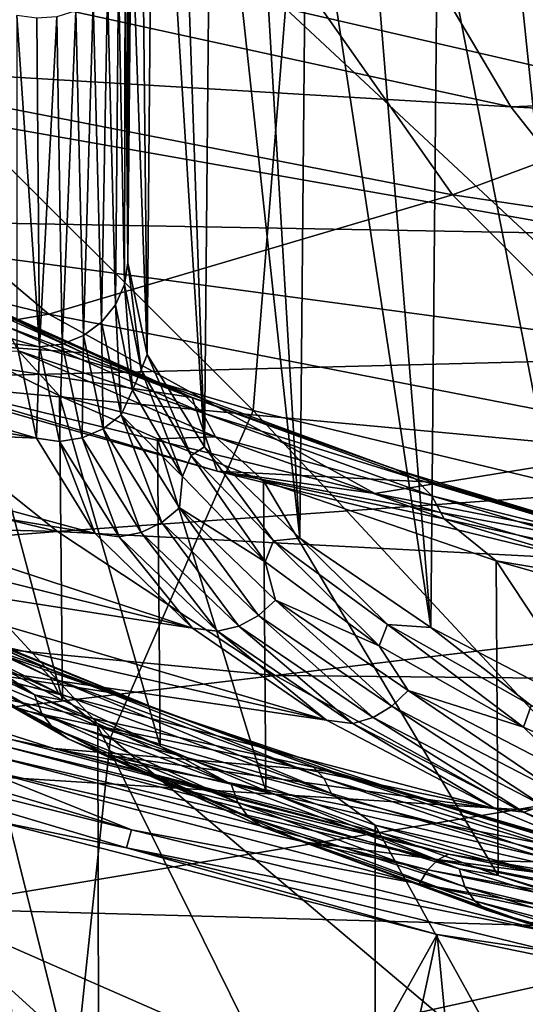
# Model space of a CAD drawing. Header units: metres. Extents: x -109 to 109, y -78 to 121.
# Tile 366 of 656: x -7.74 to -6.6, y -74.51 to -72.28. Entities that reach past the tile are written whole.
import ezdxf

# ---------------------------------------------------------------- set-up
doc = ezdxf.new("R2010")
doc.units = ezdxf.units.M
doc.layers.add('solid_508554_SW0001', color=7, linetype='CONTINUOUS')

msp = doc.modelspace()

# ---------------------------------------------------------------- linework, layer by layer
at = {"layer": 'solid_508554_SW0001'}
for points in [[(-7.497767, -72.827339, 34.160969), (-7.490219, -72.002419, 33.900555), (-7.48275, -70.488945, 35.700279)], [(-7.497767, -72.08828, 36.335617), (-7.497767, -72.827339, 34.160969), (-7.48275, -70.488945, 35.700279)], [(-7.45405, -73.034912, 33.467915), (-7.471802, -71.287773, 33.295563), (-7.490219, -72.002419, 33.900555)], [(-7.45405, -73.034912, 33.467915), (-7.43901, -71.390556, 32.949486), (-7.471802, -71.287773, 33.295563)], [(-7.140338, -72.251457, 54.245819), (-5.739532, -72.573341, 54.411236), (-6.791881, -71.325768, 56.168079)], [(-5.739532, -72.573341, 54.411236), (-5.679892, -71.563828, 56.305351), (-6.791881, -71.325768, 56.168079)], [(-7.45405, -73.034912, 33.467915), (-7.323571, -73.243713, 32.786713), (-7.43901, -71.390556, 32.949486)], [(-7.323571, -73.243713, 32.786713), (-7.38451, -71.493927, 32.606441), (-7.43901, -71.390556, 32.949486)], [(-7.323571, -73.243713, 32.786713), (-7.308517, -71.597504, 32.267693), (-7.38451, -71.493927, 32.606441)], [(-7.323571, -73.243713, 32.786713), (-7.108324, -73.450752, 32.127129), (-7.308517, -71.597504, 32.267693)], [(-7.108324, -73.450752, 32.127129), (-7.211315, -71.700912, 31.934431), (-7.308517, -71.597504, 32.267693)], [(-8.365757, -72.360191, 19.754725), (-9.003019, -71.604233, 17.640705), (-7.277344, -71.94091, 17.057558)], [(-7.108324, -73.450752, 32.127129), (-7.093249, -71.80381, 31.607828), (-7.211315, -71.700912, 31.934431)], [(-7.108324, -73.450752, 32.127129), (-6.811435, -73.653076, 31.498568), (-7.093249, -71.80381, 31.607828)], [(-6.811435, -73.653076, 31.498568), (-6.954746, -71.9058, 31.289063), (-7.093249, -71.80381, 31.607828)], [(-8.603923, -72.748734, 52.101585), (-7.213682, -73.161766, 52.288834), (-8.518591, -71.860191, 54.044746)], [(-7.213682, -73.161766, 52.288834), (-7.140338, -72.251457, 54.245819), (-8.518591, -71.860191, 54.044746)], [(-6.811435, -73.653076, 31.498568), (-6.796324, -72.006523, 30.979319), (-6.954746, -71.9058, 31.289063)], [(-6.630319, -72.473877, 39.188293), (-8.766182, -72.346512, 38.183945), (-9.003765, -71.955688, 38.861698)], [(-6.806166, -72.17662, 39.703777), (-6.630319, -72.473877, 39.188293), (-9.003765, -71.955688, 38.861698)], [(-6.76223, -72.673042, 19.212852), (-8.365757, -72.360191, 19.754725), (-7.277344, -71.94091, 17.057558)], [(-6.76223, -72.673042, 19.212852), (-7.277344, -71.94091, 17.057558), (-5.501956, -72.205193, 16.599815)], [(-7.45405, -73.034912, 33.467915), (-7.490219, -72.002419, 33.900555), (-7.497767, -72.827339, 34.160969)], [(-6.811435, -73.653076, 31.498568), (-6.437295, -73.847717, 30.910244), (-6.796324, -72.006523, 30.979319)], [(-6.437295, -73.847717, 30.910244), (-6.618584, -72.105591, 30.679756), (-6.796324, -72.006523, 30.979319)], [(-7.503308, -72.130318, 36.351768), (-7.497767, -72.827339, 34.160969), (-7.497767, -72.08828, 36.335617)], [(-6.437295, -73.847717, 30.910244), (-6.42218, -72.202644, 30.391457), (-6.618584, -72.105591, 30.679756)], [(-7.504885, -72.876472, 34.17524), (-7.503308, -72.130318, 36.351768), (-7.518857, -72.170113, 36.367058)], [(-7.504885, -72.876472, 34.17524), (-7.497767, -72.827339, 34.160969), (-7.503308, -72.130318, 36.351768)], [(-7.525026, -72.922394, 34.188862), (-7.518857, -72.170113, 36.367058), (-7.543616, -72.205605, 36.380695)], [(-7.525026, -72.922394, 34.188862), (-7.504885, -72.876472, 34.17524), (-7.518857, -72.170113, 36.367058)], [(-4.492692, -72.38739, 40.21756), (-6.630319, -72.473877, 39.188293), (-6.806166, -72.17662, 39.703777)], [(-4.596958, -72.179787, 40.577576), (-4.492692, -72.38739, 40.21756), (-6.806166, -72.17662, 39.703777)], [(-7.55683, -72.9618, 34.200554), (-7.543616, -72.205605, 36.380695), (-7.576308, -72.234978, 36.391979)], [(-7.55683, -72.9618, 34.200554), (-7.525026, -72.922394, 34.188862), (-7.543616, -72.205605, 36.380695)], [(-5.11251, -72.918617, 18.787512), (-6.76223, -72.673042, 19.212852), (-5.501956, -72.205193, 16.599815)], [(-7.598149, -72.992012, 34.209518), (-7.576308, -72.234978, 36.391979), (-7.615252, -72.256714, 36.40033)], [(-7.598149, -72.992012, 34.209518), (-7.55683, -72.9618, 34.200554), (-7.576308, -72.234978, 36.391979)], [(-7.697162, -73.017487, 34.217075), (-7.74857, -72.26722, 36.404366), (-7.74857, -73.0112, 34.215206)], [(-7.697162, -73.017487, 34.217075), (-7.703659, -72.273262, 36.406689), (-7.74857, -72.26722, 36.404366)], [(-7.646194, -73.011002, 34.215149), (-7.615252, -72.256714, 36.40033), (-7.658444, -72.269699, 36.405319)], [(-7.646194, -73.011002, 34.215149), (-7.598149, -72.992012, 34.209518), (-7.615252, -72.256714, 36.40033)], [(-7.213682, -73.161766, 52.288834), (-5.799679, -73.501686, 52.442932), (-7.140338, -72.251457, 54.245819)], [(-5.799679, -73.501686, 52.442932), (-5.739532, -72.573341, 54.411236), (-7.140338, -72.251457, 54.245819)], [(-7.697162, -73.017487, 34.217075), (-7.658444, -72.269699, 36.405319), (-7.703659, -72.273262, 36.406689)], [(-7.697162, -73.017487, 34.217075), (-7.646194, -73.011002, 34.215149), (-7.658444, -72.269699, 36.405319)], [(-6.402559, -72.762207, 38.688297), (-8.46076, -72.725403, 37.526905), (-8.766182, -72.346512, 38.183945)], [(-6.630319, -72.473877, 39.188293), (-6.402559, -72.762207, 38.688297), (-8.766182, -72.346512, 38.183945)], [(-7.676135, -72.94323, 21.906734), (-9.095041, -72.596397, 22.507462), (-8.365757, -72.360191, 19.754725)], [(-7.676135, -72.94323, 21.906734), (-8.365757, -72.360191, 19.754725), (-6.76223, -72.673042, 19.212852)], [(-4.492692, -72.38739, 40.21756), (-4.350939, -72.589378, 39.867287), (-6.630319, -72.473877, 39.188293)], [(-4.350939, -72.589378, 39.867287), (-6.402559, -72.762207, 38.688297), (-6.630319, -72.473877, 39.188293)], [(-8.221022, -73.036179, 24.626266), (-9.095041, -72.596397, 22.507462), (-7.676135, -72.94323, 21.906734)], [(-6.204793, -73.230286, 21.409533), (-7.676135, -72.94323, 21.906734), (-6.76223, -72.673042, 19.212852)], [(-6.204793, -73.230286, 21.409533), (-6.76223, -72.673042, 19.212852), (-5.11251, -72.918617, 18.787512)], [(-6.124669, -73.039345, 38.207695), (-8.089864, -73.089417, 36.895657), (-8.46076, -72.725403, 37.526905)], [(-6.402559, -72.762207, 38.688297), (-6.124669, -73.039345, 38.207695), (-8.46076, -72.725403, 37.526905)], [(-8.852132, -73.482628, 50.096539), (-7.536354, -73.902298, 50.262489), (-8.603923, -72.748734, 52.101585)], [(-7.536354, -73.902298, 50.262489), (-7.213682, -73.161766, 52.288834), (-8.603923, -72.748734, 52.101585)], [(-7.467008, -73.069305, 33.530918), (-7.497767, -72.827339, 34.160969), (-7.504885, -72.876472, 34.17524)], [(-7.467008, -73.069305, 33.530918), (-7.45405, -73.034912, 33.467915), (-7.497767, -72.827339, 34.160969)], [(-7.486961, -73.115829, 33.542664), (-7.504885, -72.876472, 34.17524), (-7.525026, -72.922394, 34.188862)], [(-7.467008, -73.069305, 33.530918), (-7.504885, -72.876472, 34.17524), (-7.486961, -73.115829, 33.542664)], [(-7.87409, -72.89814, 29.690666), (-7.827747, -72.927216, 29.553965), (-7.598668, -73.031128, 29.226233)], [(-7.420741, -73.101166, 29.043535), (-7.87409, -72.89814, 29.690666), (-7.598668, -73.031128, 29.226233)], [(-7.819971, -72.926315, 29.73348), (-7.87409, -72.89814, 29.690666), (-7.420741, -73.101166, 29.043535)], [(-8.383883, -72.974556, 27.314198), (-7.598668, -73.031128, 29.226233), (-7.827747, -72.927216, 29.553965)], [(-7.370123, -73.126122, 29.092226), (-7.819971, -72.926315, 29.73348), (-7.420741, -73.101166, 29.043535)], [(-7.775911, -72.969978, 29.774818), (-7.819971, -72.926315, 29.73348), (-7.370123, -73.126122, 29.092226)], [(-7.512429, -73.17128, 33.501503), (-7.525026, -72.922394, 34.188862), (-7.55683, -72.9618, 34.200554)], [(-7.486961, -73.115829, 33.542664), (-7.525026, -72.922394, 34.188862), (-7.512429, -73.17128, 33.501503)], [(-6.93847, -73.349678, 24.083269), (-8.221022, -73.036179, 24.626266), (-7.676135, -72.94323, 21.906734)], [(-6.93847, -73.349678, 24.083269), (-7.676135, -72.94323, 21.906734), (-6.204793, -73.230286, 21.409533)], [(-8.597997, -72.961609, 33.526482), (-7.704377, -73.224236, 33.505062), (-7.74857, -73.0112, 34.215206)], [(-8.597997, -72.961609, 33.526482), (-8.564883, -73.073792, 33.141708), (-7.704377, -73.224236, 33.505062)], [(-8.383883, -72.974556, 27.314198), (-7.351832, -73.132011, 28.913445), (-7.598668, -73.031128, 29.226233)], [(-8.383883, -72.974556, 27.314198), (-7.295549, -73.298805, 26.752575), (-7.351832, -73.132011, 28.913445)], [(-8.221022, -73.036179, 24.626266), (-7.295549, -73.298805, 26.752575), (-8.383883, -72.974556, 27.314198)], [(-7.328658, -73.167038, 29.138731), (-7.775911, -72.969978, 29.774818), (-7.370123, -73.126122, 29.092226)], [(-7.744632, -73.026421, 29.812126), (-7.775911, -72.969978, 29.774818), (-7.328658, -73.167038, 29.138731)], [(-7.553406, -73.202942, 33.505909), (-7.55683, -72.9618, 34.200554), (-7.598149, -72.992012, 34.209518)], [(-7.512429, -73.17128, 33.501503), (-7.55683, -72.9618, 34.200554), (-7.553406, -73.202942, 33.505909)], [(-7.601075, -73.22364, 33.506142), (-7.598149, -72.992012, 34.209518), (-7.646194, -73.011002, 34.215149)], [(-7.553406, -73.202942, 33.505909), (-7.598149, -72.992012, 34.209518), (-7.601075, -73.22364, 33.506142)], [(-7.744632, -73.026421, 29.812126), (-7.652192, -73.127914, 29.724293), (-7.856411, -73.027435, 30.057114)], [(-7.697162, -73.017487, 34.217075), (-7.74857, -73.0112, 34.215206), (-7.704377, -73.224236, 33.505062)], [(-7.298904, -73.221382, 29.18018), (-7.652192, -73.127914, 29.724293), (-7.744632, -73.026421, 29.812126)], [(-7.298904, -73.221382, 29.18018), (-7.744632, -73.026421, 29.812126), (-7.328658, -73.167038, 29.138731)], [(-7.652217, -73.231979, 33.502182), (-7.697162, -73.017487, 34.217075), (-7.704377, -73.224236, 33.505062)], [(-7.652217, -73.231979, 33.502182), (-7.646194, -73.011002, 34.215149), (-7.697162, -73.017487, 34.217075)], [(-7.601075, -73.22364, 33.506142), (-7.646194, -73.011002, 34.215149), (-7.652217, -73.231979, 33.502182)], [(-9.268529, -73.046547, 36.048962), (-7.656362, -73.435738, 36.29509), (-9.270336, -73.392082, 35.03413)], [(-9.268529, -73.046547, 36.048962), (-8.089864, -73.089417, 36.895657), (-7.656362, -73.435738, 36.29509)], [(-6.93847, -73.349678, 24.083269), (-7.295549, -73.298805, 26.752575), (-8.221022, -73.036179, 24.626266)], [(-6.124669, -73.039345, 38.207695), (-5.798824, -73.303131, 37.750259), (-8.089864, -73.089417, 36.895657)], [(-7.856411, -73.027435, 30.057114), (-7.645483, -73.817207, 30.150908), (-7.848963, -73.710045, 30.479622)], [(-7.856411, -73.027435, 30.057114), (-7.652192, -73.127914, 29.724293), (-7.645483, -73.817207, 30.150908)], [(-7.420741, -73.101166, 29.043535), (-7.598668, -73.031128, 29.226233), (-7.351832, -73.132011, 28.913445)], [(-7.354129, -73.263535, 32.895718), (-7.45405, -73.034912, 33.467915), (-7.467008, -73.069305, 33.530918)], [(-7.354129, -73.263535, 32.895718), (-7.323571, -73.243713, 32.786713), (-7.45405, -73.034912, 33.467915)], [(-7.467008, -73.069305, 33.530918), (-7.486961, -73.115829, 33.542664), (-7.373702, -73.310646, 32.905617)], [(-7.354129, -73.263535, 32.895718), (-7.467008, -73.069305, 33.530918), (-7.373702, -73.310646, 32.905617)], [(-8.564883, -73.073792, 33.141708), (-8.509704, -73.186249, 32.759609), (-7.704377, -73.224236, 33.505062)], [(-5.798824, -73.303131, 37.750259), (-7.656362, -73.435738, 36.29509), (-8.089864, -73.089417, 36.895657)], [(-7.373702, -73.310646, 32.905617), (-7.486961, -73.115829, 33.542664), (-7.512429, -73.17128, 33.501503)], [(-6.893084, -73.294113, 28.451357), (-7.420741, -73.101166, 29.043535), (-7.351832, -73.132011, 28.913445)], [(-7.370123, -73.126122, 29.092226), (-7.420741, -73.101166, 29.043535), (-6.893084, -73.294113, 28.451357)], [(-7.652192, -73.127914, 29.724293), (-7.423955, -73.921486, 29.835608), (-7.645483, -73.817207, 30.150908)], [(-7.652192, -73.127914, 29.724293), (-7.429968, -73.225868, 29.405306), (-7.423955, -73.921486, 29.835608)], [(-7.298904, -73.221382, 29.18018), (-7.429968, -73.225868, 29.405306), (-7.652192, -73.127914, 29.724293)], [(-6.846901, -73.316071, 28.50559), (-7.370123, -73.126122, 29.092226), (-6.893084, -73.294113, 28.451357)], [(-7.328658, -73.167038, 29.138731), (-7.370123, -73.126122, 29.092226), (-6.846901, -73.316071, 28.50559)], [(-7.295549, -73.298805, 26.752575), (-6.808465, -73.32373, 28.336054), (-7.351832, -73.132011, 28.913445)], [(-6.893084, -73.294113, 28.451357), (-7.351832, -73.132011, 28.913445), (-6.808465, -73.32373, 28.336054)], [(-7.512429, -73.17128, 33.501503), (-7.553406, -73.202942, 33.505909), (-7.420584, -73.415199, 32.813835)], [(-7.536354, -73.902298, 50.262489), (-6.197645, -74.25415, 50.401619), (-7.213682, -73.161766, 52.288834)], [(-7.380504, -73.382118, 32.813911), (-7.512429, -73.17128, 33.501503), (-7.420584, -73.415199, 32.813835)], [(-7.373702, -73.310646, 32.905617), (-7.512429, -73.17128, 33.501503), (-7.380504, -73.382118, 32.813911)], [(-6.808919, -73.354393, 28.557018), (-7.328658, -73.167038, 29.138731), (-6.846901, -73.316071, 28.50559)], [(-7.298904, -73.221382, 29.18018), (-7.328658, -73.167038, 29.138731), (-6.808919, -73.354393, 28.557018)], [(-6.197645, -74.25415, 50.401619), (-5.799679, -73.501686, 52.442932), (-7.213682, -73.161766, 52.288834)], [(-8.509704, -73.186249, 32.759609), (-7.571259, -73.440079, 32.801357), (-7.704377, -73.224236, 33.505062)], [(-8.509704, -73.186249, 32.759609), (-8.432653, -73.29847, 32.382042), (-7.571259, -73.440079, 32.801357)], [(-7.553406, -73.202942, 33.505909), (-7.601075, -73.22364, 33.506142), (-7.467208, -73.437584, 32.80875)], [(-7.420584, -73.415199, 32.813835), (-7.553406, -73.202942, 33.505909), (-7.467208, -73.437584, 32.80875)], [(-7.652217, -73.231979, 33.502182), (-7.704377, -73.224236, 33.505062), (-7.571259, -73.440079, 32.801357)], [(-7.601075, -73.22364, 33.506142), (-7.652217, -73.231979, 33.502182), (-7.51723, -73.447762, 32.799)], [(-7.467208, -73.437584, 32.80875), (-7.601075, -73.22364, 33.506142), (-7.51723, -73.447762, 32.799)], [(-7.298904, -73.221382, 29.18018), (-7.190594, -73.321053, 29.101021), (-7.429968, -73.225868, 29.405306)], [(-7.429968, -73.225868, 29.405306), (-7.185201, -74.022598, 29.53458), (-7.423955, -73.921486, 29.835608)], [(-7.429968, -73.225868, 29.405306), (-7.190594, -73.321053, 29.101021), (-7.185201, -74.022598, 29.53458)], [(-6.781482, -73.406723, 28.602465), (-7.190594, -73.321053, 29.101021), (-7.298904, -73.221382, 29.18018)], [(-6.781482, -73.406723, 28.602465), (-7.298904, -73.221382, 29.18018), (-6.808919, -73.354393, 28.557018)], [(-7.51723, -73.447762, 32.799), (-7.652217, -73.231979, 33.502182), (-7.571259, -73.440079, 32.801357)], [(-7.167643, -73.456619, 32.277966), (-7.323571, -73.243713, 32.786713), (-7.354129, -73.263535, 32.895718)], [(-7.167643, -73.456619, 32.277966), (-7.108324, -73.450752, 32.127129), (-7.323571, -73.243713, 32.786713)], [(-5.608522, -73.609154, 23.633846), (-6.93847, -73.349678, 24.083269), (-6.204793, -73.230286, 21.409533)], [(-7.354129, -73.263535, 32.895718), (-7.373702, -73.310646, 32.905617), (-7.186646, -73.504303, 32.286072)], [(-7.167643, -73.456619, 32.277966), (-7.354129, -73.263535, 32.895718), (-7.186646, -73.504303, 32.286072)], [(-6.297011, -73.474533, 27.922987), (-6.893084, -73.294113, 28.451357), (-6.808465, -73.32373, 28.336054)], [(-6.846901, -73.316071, 28.50559), (-6.893084, -73.294113, 28.451357), (-6.297011, -73.474533, 27.922987)], [(-8.432653, -73.29847, 32.382042), (-7.350863, -73.654289, 32.118835), (-7.571259, -73.440079, 32.801357)], [(-8.432653, -73.29847, 32.382042), (-8.334195, -73.40995, 32.010784), (-7.350863, -73.654289, 32.118835)], [(-5.798824, -73.303131, 37.750259), (-5.427577, -73.551491, 37.319565), (-7.656362, -73.435738, 36.29509)], [(-7.186646, -73.504303, 32.286072), (-7.373702, -73.310646, 32.905617), (-7.380504, -73.382118, 32.813911)], [(-7.295549, -73.298805, 26.752575), (-6.205254, -73.500565, 27.827887), (-6.808465, -73.32373, 28.336054)], [(-7.295549, -73.298805, 26.752575), (-6.157379, -73.577011, 26.270704), (-6.205254, -73.500565, 27.827887)], [(-6.93847, -73.349678, 24.083269), (-6.157379, -73.577011, 26.270704), (-7.295549, -73.298805, 26.752575)], [(-6.256152, -73.493759, 27.982292), (-6.846901, -73.316071, 28.50559), (-6.297011, -73.474533, 27.922987)], [(-6.808919, -73.354393, 28.557018), (-6.846901, -73.316071, 28.50559), (-6.256152, -73.493759, 27.982292)], [(-7.190594, -73.321053, 29.101021), (-6.659456, -74.214409, 28.978514), (-7.185201, -74.022598, 29.53458)], [(-7.190594, -73.321053, 29.101021), (-6.663951, -73.502205, 28.539736), (-6.659456, -74.214409, 28.978514)], [(-6.781482, -73.406723, 28.602465), (-6.663951, -73.502205, 28.539736), (-7.190594, -73.321053, 29.101021)], [(-6.297011, -73.474533, 27.922987), (-6.808465, -73.32373, 28.336054), (-6.205254, -73.500565, 27.827887)], [(-5.608522, -73.609154, 23.633846), (-6.157379, -73.577011, 26.270704), (-6.93847, -73.349678, 24.083269)], [(-6.222509, -73.529709, 28.038254), (-6.808919, -73.354393, 28.557018), (-6.256152, -73.493759, 27.982292)], [(-6.781482, -73.406723, 28.602465), (-6.808919, -73.354393, 28.557018), (-6.222509, -73.529709, 28.038254)], [(-7.380504, -73.382118, 32.813911), (-7.420584, -73.415199, 32.813835), (-7.201618, -73.625626, 32.143661)], [(-7.162974, -73.591156, 32.148083), (-7.380504, -73.382118, 32.813911), (-7.201618, -73.625626, 32.143661)], [(-7.186646, -73.504303, 32.286072), (-7.380504, -73.382118, 32.813911), (-7.162974, -73.591156, 32.148083)], [(-7.656362, -73.435738, 36.29509), (-9.253747, -73.559792, 34.512547), (-9.270336, -73.392082, 35.03413)], [(-8.334195, -73.40995, 32.010784), (-8.214959, -73.52018, 31.647545), (-7.350863, -73.654289, 32.118835)], [(-7.420584, -73.415199, 32.813835), (-7.467208, -73.437584, 32.80875), (-7.246547, -73.649651, 32.133419)], [(-7.201618, -73.625626, 32.143661), (-7.420584, -73.415199, 32.813835), (-7.246547, -73.649651, 32.133419)], [(-6.19816, -73.58017, 28.08742), (-6.663951, -73.502205, 28.539736), (-6.781482, -73.406723, 28.602465)], [(-6.19816, -73.58017, 28.08742), (-6.781482, -73.406723, 28.602465), (-6.222509, -73.529709, 28.038254)], [(-7.656362, -73.435738, 36.29509), (-7.16361, -73.761688, 35.729851), (-9.253747, -73.559792, 34.512547)], [(-5.427577, -73.551491, 37.319565), (-7.16361, -73.761688, 35.729851), (-7.656362, -73.435738, 36.29509)], [(-7.51723, -73.447762, 32.799), (-7.571259, -73.440079, 32.801357), (-7.350863, -73.654289, 32.118835)], [(-7.467208, -73.437584, 32.80875), (-7.51723, -73.447762, 32.799), (-7.294728, -73.661613, 32.11805)], [(-7.294728, -73.661613, 32.11805), (-7.51723, -73.447762, 32.799), (-7.350863, -73.654289, 32.118835)], [(-7.246547, -73.649651, 32.133419), (-7.467208, -73.437584, 32.80875), (-7.294728, -73.661613, 32.11805)], [(-7.167643, -73.456619, 32.277966), (-7.186646, -73.504303, 32.286072), (-6.928118, -73.694435, 31.691614)], [(-6.909865, -73.646194, 31.685242), (-7.108324, -73.450752, 32.127129), (-7.167643, -73.456619, 32.277966)], [(-6.909865, -73.646194, 31.685242), (-7.167643, -73.456619, 32.277966), (-6.928118, -73.694435, 31.691614)], [(-6.909865, -73.646194, 31.685242), (-6.811435, -73.653076, 31.498568), (-7.108324, -73.450752, 32.127129)], [(-8.938218, -74.169571, 48.081223), (-7.61166, -74.610001, 48.230846), (-8.852132, -73.482628, 50.096539)], [(-7.61166, -74.610001, 48.230846), (-7.536354, -73.902298, 50.262489), (-8.852132, -73.482628, 50.096539)], [(-8.571409, -73.638382, 27.524595), (-8.462852, -73.476509, 29.576099), (-7.538225, -73.800217, 29.010897)], [(-7.671824, -73.747765, 29.166361), (-7.538225, -73.800217, 29.010897), (-8.462852, -73.476509, 29.576099)], [(-7.96139, -73.624969, 29.532974), (-7.671824, -73.747765, 29.166361), (-8.462852, -73.476509, 29.576099)], [(-8.235758, -73.491013, 30.057594), (-7.699793, -73.737419, 29.309151), (-7.958744, -73.622513, 29.570354)], [(-7.673009, -73.765175, 29.340225), (-7.699793, -73.737419, 29.309151), (-8.235758, -73.491013, 30.057594)], [(-8.207324, -73.5205, 30.085447), (-7.673009, -73.765175, 29.340225), (-8.235758, -73.491013, 30.057594)], [(-6.928118, -73.694435, 31.691614), (-7.186646, -73.504303, 32.286072), (-7.162974, -73.591156, 32.148083)], [(-6.663951, -73.502205, 28.539736), (-6.075465, -74.390762, 28.48855), (-6.659456, -74.214409, 28.978514)], [(-6.663951, -73.502205, 28.539736), (-6.079672, -73.669716, 28.046236), (-6.075465, -74.390762, 28.48855)], [(-6.19816, -73.58017, 28.08742), (-6.079672, -73.669716, 28.046236), (-6.663951, -73.502205, 28.539736)], [(-8.214959, -73.52018, 31.647545), (-7.047542, -73.862968, 31.469864), (-7.350863, -73.654289, 32.118835)], [(-8.214959, -73.52018, 31.647545), (-8.075711, -73.628731, 31.293865), (-7.047542, -73.862968, 31.469864)], [(-7.654096, -73.801682, 29.367844), (-7.673009, -73.765175, 29.340225), (-8.207324, -73.5205, 30.085447)], [(-8.187482, -73.558296, 30.110565), (-7.654096, -73.801682, 29.367844), (-8.207324, -73.5205, 30.085447)], [(-7.16361, -73.761688, 35.729851), (-8.636658, -73.938133, 33.859623), (-9.253747, -73.559792, 34.512547)], [(-8.187482, -73.558296, 30.110565), (-7.850282, -73.757065, 29.65579), (-7.654096, -73.801682, 29.367844)], [(-5.427577, -73.551491, 37.319565), (-5.013834, -73.782486, 36.918987), (-7.16361, -73.761688, 35.729851)], [(-8.07832, -73.595085, 30.93276), (-7.848963, -73.710045, 30.479622), (-7.70883, -73.805733, 30.265448)], [(-8.07832, -73.595085, 30.93276), (-7.70883, -73.805733, 30.265448), (-8.060752, -73.637329, 30.954376)], [(-7.162974, -73.591156, 32.148083), (-7.201618, -73.625626, 32.143661), (-6.899666, -73.831215, 31.504919)], [(-6.862979, -73.795425, 31.513498), (-7.162974, -73.591156, 32.148083), (-6.899666, -73.831215, 31.504919)], [(-6.928118, -73.694435, 31.691614), (-7.162974, -73.591156, 32.148083), (-6.862979, -73.795425, 31.513498)], [(-8.075711, -73.628731, 31.293865), (-7.91715, -73.735321, 30.950661), (-7.047542, -73.862968, 31.469864)], [(-7.958744, -73.622513, 29.570354), (-7.410266, -73.846184, 28.900644), (-7.96139, -73.624969, 29.532974)], [(-7.410266, -73.846184, 28.900644), (-7.671824, -73.747765, 29.166361), (-7.96139, -73.624969, 29.532974)], [(-7.699793, -73.737419, 29.309151), (-7.410266, -73.846184, 28.900644), (-7.958744, -73.622513, 29.570354)], [(-7.201618, -73.625626, 32.143661), (-7.246547, -73.649651, 32.133419), (-6.942272, -73.856819, 31.489748)], [(-6.899666, -73.831215, 31.504919), (-7.201618, -73.625626, 32.143661), (-6.942272, -73.856819, 31.489748)], [(-7.03309, -73.978958, 28.487087), (-8.571409, -73.638382, 27.524595), (-7.538225, -73.800217, 29.010897)], [(-7.03309, -73.978958, 28.487087), (-7.665237, -73.927071, 26.734652), (-8.571409, -73.638382, 27.524595)], [(-7.761817, -73.906937, 26.757565), (-8.571409, -73.638382, 27.524595), (-7.665237, -73.927071, 26.734652)], [(-8.060752, -73.637329, 30.954376), (-7.692406, -73.847328, 30.289127), (-8.033081, -73.672134, 30.978537)], [(-7.70883, -73.805733, 30.265448), (-7.692406, -73.847328, 30.289127), (-8.060752, -73.637329, 30.954376)], [(-7.246547, -73.649651, 32.133419), (-7.294728, -73.661613, 32.11805), (-6.987918, -73.870499, 31.469011)], [(-6.942272, -73.856819, 31.489748), (-7.246547, -73.649651, 32.133419), (-6.987918, -73.870499, 31.469011)], [(-6.909865, -73.646194, 31.685242), (-6.928118, -73.694435, 31.691614), (-6.601422, -73.878639, 31.129707)], [(-6.584096, -73.829872, 31.12499), (-6.811435, -73.653076, 31.498568), (-6.909865, -73.646194, 31.685242)], [(-6.584096, -73.829872, 31.12499), (-6.909865, -73.646194, 31.685242), (-6.601422, -73.878639, 31.129707)], [(-8.033081, -73.672134, 30.978537), (-7.666432, -73.881165, 30.316351), (-7.997079, -73.697266, 31.003693)], [(-7.692406, -73.847328, 30.289127), (-7.666432, -73.881165, 30.316351), (-8.033081, -73.672134, 30.978537)], [(-7.294728, -73.661613, 32.11805), (-7.350863, -73.654289, 32.118835), (-7.047542, -73.862968, 31.469864)], [(-6.987918, -73.870499, 31.469011), (-7.294728, -73.661613, 32.11805), (-7.047542, -73.862968, 31.469864)], [(-6.584096, -73.829872, 31.12499), (-6.437295, -73.847717, 30.910244), (-6.811435, -73.653076, 31.498568)], [(-6.601422, -73.878639, 31.129707), (-6.928118, -73.694435, 31.691614), (-6.862979, -73.795425, 31.513498)], [(-7.997079, -73.697266, 31.003693), (-7.632574, -73.905075, 30.345375), (-7.91715, -73.735321, 30.950661)], [(-7.666432, -73.881165, 30.316351), (-7.632574, -73.905075, 30.345375), (-7.997079, -73.697266, 31.003693)], [(-7.70883, -73.805733, 30.265448), (-7.848963, -73.710045, 30.479622), (-7.645483, -73.817207, 30.150908)], [(-7.91715, -73.735321, 30.950661), (-6.665028, -74.063843, 30.861403), (-7.047542, -73.862968, 31.469864)], [(-7.91715, -73.735321, 30.950661), (-7.739857, -73.83976, 30.618607), (-6.665028, -74.063843, 30.861403)], [(-7.632574, -73.905075, 30.345375), (-7.739857, -73.83976, 30.618607), (-7.91715, -73.735321, 30.950661)], [(-7.699793, -73.737419, 29.309151), (-7.078661, -73.967735, 28.623844), (-7.410266, -73.846184, 28.900644)], [(-7.054056, -73.993858, 28.657986), (-7.078661, -73.967735, 28.623844), (-7.699793, -73.737419, 29.309151)], [(-7.673009, -73.765175, 29.340225), (-7.054056, -73.993858, 28.657986), (-7.699793, -73.737419, 29.309151)], [(-7.16361, -73.761688, 35.729851), (-6.61542, -74.064743, 35.204311), (-8.636658, -73.938133, 33.859623)], [(-7.563168, -74.914978, 29.90958), (-7.565506, -73.87619, 29.294584), (-7.850282, -73.757065, 29.65579)], [(-7.654096, -73.801682, 29.367844), (-7.850282, -73.757065, 29.65579), (-7.565506, -73.87619, 29.294584)], [(-7.847165, -74.7901, 30.267166), (-7.563168, -74.914978, 29.90958), (-7.850282, -73.757065, 29.65579)], [(-7.410266, -73.846184, 28.900644), (-7.538225, -73.800217, 29.010897), (-7.671824, -73.747765, 29.166361)], [(-5.013834, -73.782486, 36.918987), (-6.61542, -74.064743, 35.204311), (-7.16361, -73.761688, 35.729851)], [(-7.036527, -74.029129, 28.688026), (-7.054056, -73.993858, 28.657986), (-7.673009, -73.765175, 29.340225)], [(-7.654096, -73.801682, 29.367844), (-7.036527, -74.029129, 28.688026), (-7.673009, -73.765175, 29.340225)], [(-5.013834, -73.782486, 36.918987), (-4.560834, -73.994308, 36.551659), (-6.61542, -74.064743, 35.204311)], [(-7.70883, -73.805733, 30.265448), (-7.645483, -73.817207, 30.150908), (-7.423955, -73.921486, 29.835608)], [(-7.70883, -73.805733, 30.265448), (-7.423955, -73.921486, 29.835608), (-7.263757, -74.008034, 29.64296)], [(-7.70883, -73.805733, 30.265448), (-7.263757, -74.008034, 29.64296), (-7.692406, -73.847328, 30.289127)], [(-7.654096, -73.801682, 29.367844), (-7.565506, -73.87619, 29.294584), (-7.036527, -74.029129, 28.688026)], [(-7.410266, -73.846184, 28.900644), (-7.03309, -73.978958, 28.487087), (-7.538225, -73.800217, 29.010897)], [(-6.862979, -73.795425, 31.513498), (-6.899666, -73.831215, 31.504919), (-6.519151, -74.028969, 30.906954)], [(-6.484916, -73.99192, 30.919449), (-6.862979, -73.795425, 31.513498), (-6.519151, -74.028969, 30.906954)], [(-6.601422, -73.878639, 31.129707), (-6.862979, -73.795425, 31.513498), (-6.484916, -73.99192, 30.919449)], [(-8.382962, -73.84581, 27.123079), (-7.489442, -74.111473, 26.395908), (-8.395042, -73.886177, 27.124369)], [(-7.838055, -73.971596, 26.685652), (-7.489442, -74.111473, 26.395908), (-8.382962, -73.84581, 27.123079)], [(-7.739857, -73.83976, 30.618607), (-7.544363, -73.941879, 30.29838), (-6.665028, -74.063843, 30.861403)], [(-7.632574, -73.905075, 30.345375), (-7.544363, -73.941879, 30.29838), (-7.739857, -73.83976, 30.618607)], [(-7.692406, -73.847328, 30.289127), (-7.248735, -74.048988, 29.668602), (-7.666432, -73.881165, 30.316351)], [(-7.263757, -74.008034, 29.64296), (-7.248735, -74.048988, 29.668602), (-7.692406, -73.847328, 30.289127)], [(-7.410266, -73.846184, 28.900644), (-6.790261, -74.054375, 28.290648), (-7.03309, -73.978958, 28.487087)], [(-7.078661, -73.967735, 28.623844), (-6.790261, -74.054375, 28.290648), (-7.410266, -73.846184, 28.900644)], [(-6.899666, -73.831215, 31.504919), (-6.942272, -73.856819, 31.489748), (-6.558836, -74.056061, 30.887154)], [(-6.519151, -74.028969, 30.906954), (-6.899666, -73.831215, 31.504919), (-6.558836, -74.056061, 30.887154)], [(-6.584096, -73.829872, 31.12499), (-6.601422, -73.878639, 31.129707), (-6.210632, -74.054596, 30.607473)], [(-6.987918, -73.870499, 31.469011), (-7.047542, -73.862968, 31.469864), (-6.665028, -74.063843, 30.861403)], [(-6.942272, -73.856819, 31.489748), (-6.987918, -73.870499, 31.469011), (-6.601292, -74.071358, 30.86138)], [(-6.601292, -74.071358, 30.86138), (-6.987918, -73.870499, 31.469011), (-6.665028, -74.063843, 30.861403)], [(-6.558836, -74.056061, 30.887154), (-6.942272, -73.856819, 31.489748), (-6.601292, -74.071358, 30.86138)], [(-8.395042, -73.886177, 27.124369), (-7.500237, -74.152222, 26.396147), (-7.799241, -74.090508, 26.625332)], [(-7.489442, -74.111473, 26.395908), (-7.500237, -74.152222, 26.396147), (-8.395042, -73.886177, 27.124369)], [(-7.666432, -73.881165, 30.316351), (-7.22484, -74.081879, 29.698732), (-7.632574, -73.905075, 30.345375)], [(-7.248735, -74.048988, 29.668602), (-7.22484, -74.081879, 29.698732), (-7.666432, -73.881165, 30.316351)], [(-6.936605, -75.149872, 29.246843), (-6.937473, -74.100533, 28.625494), (-7.565506, -73.87619, 29.294584)], [(-7.036527, -74.029129, 28.688026), (-7.565506, -73.87619, 29.294584), (-6.937473, -74.100533, 28.625494)], [(-7.563168, -74.914978, 29.90958), (-6.936605, -75.149872, 29.246843), (-7.565506, -73.87619, 29.294584)], [(-6.210632, -74.054596, 30.607473), (-6.601422, -73.878639, 31.129707), (-6.484916, -73.99192, 30.919449)], [(-7.78911, -73.918564, 26.72761), (-6.79558, -74.178955, 26.014711), (-7.81521, -73.940697, 26.702991)], [(-7.761817, -73.906937, 26.757565), (-6.771766, -74.16642, 26.047163), (-7.78911, -73.918564, 26.72761)], [(-6.771766, -74.16642, 26.047163), (-6.79558, -74.178955, 26.014711), (-7.78911, -73.918564, 26.72761)], [(-7.761817, -73.906937, 26.757565), (-7.665237, -73.927071, 26.734652), (-6.771766, -74.16642, 26.047163)], [(-7.632574, -73.905075, 30.345375), (-7.193602, -74.104599, 29.731421), (-7.544363, -73.941879, 30.29838)], [(-7.22484, -74.081879, 29.698732), (-7.193602, -74.104599, 29.731421), (-7.632574, -73.905075, 30.345375)], [(-7.61166, -74.610001, 48.230846), (-6.260953, -74.979385, 48.356327), (-7.536354, -73.902298, 50.262489)], [(-6.260953, -74.979385, 48.356327), (-6.197645, -74.25415, 50.401619), (-7.536354, -73.902298, 50.262489)], [(-6.61542, -74.064743, 35.204311), (-7.960022, -74.289536, 33.250252), (-8.636658, -73.938133, 33.859623)], [(-7.81521, -73.940697, 26.702991), (-6.818354, -74.201958, 25.987703), (-7.838055, -73.971596, 26.685652)], [(-6.79558, -74.178955, 26.014711), (-6.818354, -74.201958, 25.987703), (-7.81521, -73.940697, 26.702991)], [(-6.322334, -74.189003, 27.886059), (-6.680353, -74.181313, 26.038593), (-7.665237, -73.927071, 26.734652)], [(-6.771766, -74.16642, 26.047163), (-7.665237, -73.927071, 26.734652), (-6.680353, -74.181313, 26.038593)], [(-7.03309, -73.978958, 28.487087), (-6.322334, -74.189003, 27.886059), (-7.665237, -73.927071, 26.734652)], [(-7.263757, -74.008034, 29.64296), (-7.423955, -73.921486, 29.835608), (-7.185201, -74.022598, 29.53458)], [(-7.544363, -73.941879, 30.29838), (-6.203225, -74.256111, 30.296186), (-6.665028, -74.063843, 30.861403)], [(-7.544363, -73.941879, 30.29838), (-7.101499, -74.138199, 29.696566), (-6.203225, -74.256111, 30.296186)], [(-7.193602, -74.104599, 29.731421), (-7.101499, -74.138199, 29.696566), (-7.544363, -73.941879, 30.29838)], [(-7.838055, -73.971596, 26.685652), (-6.838288, -74.233612, 25.968269), (-7.489442, -74.111473, 26.395908)], [(-6.818354, -74.201958, 25.987703), (-6.838288, -74.233612, 25.968269), (-7.838055, -73.971596, 26.685652)], [(-7.078661, -73.967735, 28.623844), (-6.379455, -74.179131, 28.011175), (-6.790261, -74.054375, 28.290648)], [(-6.357537, -74.203751, 28.048149), (-6.379455, -74.179131, 28.011175), (-7.078661, -73.967735, 28.623844)], [(-7.054056, -73.993858, 28.657986), (-6.357537, -74.203751, 28.048149), (-7.078661, -73.967735, 28.623844)], [(-6.790261, -74.054375, 28.290648), (-6.322334, -74.189003, 27.886059), (-7.03309, -73.978958, 28.487087)], [(-6.341839, -74.237862, 28.080456), (-6.357537, -74.203751, 28.048149), (-7.054056, -73.993858, 28.657986)], [(-7.036527, -74.029129, 28.688026), (-6.341839, -74.237862, 28.080456), (-7.054056, -73.993858, 28.657986)], [(-4.560834, -73.994308, 36.551659), (-6.016037, -74.342552, 34.722542), (-6.61542, -74.064743, 35.204311)], [(-7.263757, -74.008034, 29.64296), (-7.185201, -74.022598, 29.53458), (-6.747727, -74.199562, 29.073885)], [(-7.263757, -74.008034, 29.64296), (-6.747727, -74.199562, 29.073885), (-7.248735, -74.048988, 29.668602)], [(-6.747727, -74.199562, 29.073885), (-7.185201, -74.022598, 29.53458), (-6.659456, -74.214409, 28.978514)], [(-7.036527, -74.029129, 28.688026), (-6.937473, -74.100533, 28.625494), (-6.341839, -74.237862, 28.080456)], [(-7.248735, -74.048988, 29.668602), (-6.734363, -74.239899, 29.101355), (-7.22484, -74.081879, 29.698732)], [(-6.747727, -74.199562, 29.073885), (-6.734363, -74.239899, 29.101355), (-7.248735, -74.048988, 29.668602)], [(-6.61542, -74.064743, 35.204311), (-6.016037, -74.342552, 34.722542), (-7.960022, -74.289536, 33.250252)], [(-6.790261, -74.054375, 28.290648), (-6.10504, -74.244812, 27.747885), (-6.322334, -74.189003, 27.886059)], [(-6.379455, -74.179131, 28.011175), (-6.10504, -74.244812, 27.747885), (-6.790261, -74.054375, 28.290648)], [(-6.601292, -74.071358, 30.86138), (-6.665028, -74.063843, 30.861403), (-6.203225, -74.256111, 30.296186)], [(-6.558836, -74.056061, 30.887154), (-6.601292, -74.071358, 30.86138), (-6.140491, -74.261261, 30.303999)], [(-6.140491, -74.261261, 30.303999), (-6.601292, -74.071358, 30.86138), (-6.203225, -74.256111, 30.296186)], [(-7.799241, -74.090508, 26.625332), (-7.643453, -75.865524, 26.788162), (-8.12038, -75.75415, 27.171896)], [(-7.799241, -74.090508, 26.625332), (-6.797107, -74.347855, 25.916748), (-7.643453, -75.865524, 26.788162)], [(-7.500237, -74.152222, 26.396147), (-6.797107, -74.347855, 25.916748), (-7.799241, -74.090508, 26.625332)], [(-7.22484, -74.081879, 29.698732), (-6.712918, -74.271881, 29.134186), (-7.193602, -74.104599, 29.731421)], [(-6.734363, -74.239899, 29.101355), (-6.712918, -74.271881, 29.134186), (-7.22484, -74.081879, 29.698732)], [(-7.489442, -74.111473, 26.395908), (-6.524968, -74.346001, 25.753767), (-7.500237, -74.152222, 26.396147)], [(-6.838288, -74.233612, 25.968269), (-6.524968, -74.346001, 25.753767), (-7.489442, -74.111473, 26.395908)], [(-7.193602, -74.104599, 29.731421), (-6.684764, -74.293457, 29.170275), (-7.101499, -74.138199, 29.696566)], [(-6.712918, -74.271881, 29.134186), (-6.684764, -74.293457, 29.170275), (-7.193602, -74.104599, 29.731421)], [(-6.239409, -75.362892, 28.660297), (-6.238816, -74.304482, 28.033674), (-6.937473, -74.100533, 28.625494)], [(-6.341839, -74.237862, 28.080456), (-6.937473, -74.100533, 28.625494), (-6.238816, -74.304482, 28.033674)], [(-6.936605, -75.149872, 29.246843), (-6.239409, -75.362892, 28.660297), (-6.937473, -74.100533, 28.625494)], [(-7.101499, -74.138199, 29.696566), (-6.594248, -74.322441, 29.151525), (-6.203225, -74.256111, 30.296186)], [(-6.684764, -74.293457, 29.170275), (-6.594248, -74.322441, 29.151525), (-7.101499, -74.138199, 29.696566)], [(-7.500237, -74.152222, 26.396147), (-6.534375, -74.387093, 25.753077), (-6.797107, -74.347855, 25.916748)], [(-6.524968, -74.346001, 25.753767), (-6.534375, -74.387093, 25.753077), (-7.500237, -74.152222, 26.396147)], [(-9.023438, -74.754906, 46.036636), (-7.686347, -75.21579, 46.168377), (-8.938218, -74.169571, 48.081223)], [(-7.686347, -75.21579, 46.168377), (-7.61166, -74.610001, 48.230846), (-8.938218, -74.169571, 48.081223)], [(-6.79558, -74.178955, 26.014711), (-5.728662, -74.40255, 25.4027), (-6.818354, -74.201958, 25.987703)], [(-6.771766, -74.16642, 26.047163), (-5.708597, -74.389244, 25.437304), (-6.79558, -74.178955, 26.014711)], [(-5.708597, -74.389244, 25.437304), (-5.728662, -74.40255, 25.4027), (-6.79558, -74.178955, 26.014711)], [(-6.771766, -74.16642, 26.047163), (-6.680353, -74.181313, 26.038593), (-6.283752, -74.269234, 25.797899)], [(-6.771766, -74.16642, 26.047163), (-6.283752, -74.269234, 25.797899), (-5.708597, -74.389244, 25.437304)], [(-5.548932, -74.375832, 27.369831), (-6.283752, -74.269234, 25.797899), (-6.680353, -74.181313, 26.038593)], [(-6.322334, -74.189003, 27.886059), (-5.548932, -74.375832, 27.369831), (-6.680353, -74.181313, 26.038593)], [(-6.818354, -74.201958, 25.987703), (-5.747852, -74.426308, 25.373632), (-6.838288, -74.233612, 25.968269)], [(-5.728662, -74.40255, 25.4027), (-5.747852, -74.426308, 25.373632), (-6.818354, -74.201958, 25.987703)], [(-6.747727, -74.199562, 29.073885), (-6.659456, -74.214409, 28.978514), (-6.166586, -74.377937, 28.56638)], [(-6.747727, -74.199562, 29.073885), (-6.166586, -74.377937, 28.56638), (-6.734363, -74.239899, 29.101355)], [(-6.166586, -74.377937, 28.56638), (-6.659456, -74.214409, 28.978514), (-6.075465, -74.390762, 28.48855)], [(-6.838288, -74.233612, 25.968269), (-5.764651, -74.458618, 25.352398), (-6.524968, -74.346001, 25.753767)], [(-5.747852, -74.426308, 25.373632), (-5.764651, -74.458618, 25.352398), (-6.838288, -74.233612, 25.968269)], [(-6.734363, -74.239899, 29.101355), (-6.155122, -74.417702, 28.595507), (-6.712918, -74.271881, 29.134186)], [(-6.166586, -74.377937, 28.56638), (-6.155122, -74.417702, 28.595507), (-6.734363, -74.239899, 29.101355)], [(-6.712918, -74.271881, 29.134186), (-6.136477, -74.448822, 28.630781), (-6.684764, -74.293457, 29.170275)], [(-6.155122, -74.417702, 28.595507), (-6.136477, -74.448822, 28.630781), (-6.712918, -74.271881, 29.134186)], [(-8.633965, -74.398315, 31.949389), (-7.960022, -74.289536, 33.250252), (-7.226292, -74.611076, 32.692661)], [(-6.016037, -74.342552, 34.722542), (-7.226292, -74.611076, 32.692661), (-7.960022, -74.289536, 33.250252)], [(-6.684764, -74.293457, 29.170275), (-6.111845, -74.469322, 28.669945), (-6.594248, -74.322441, 29.151525)], [(-6.136477, -74.448822, 28.630781), (-6.111845, -74.469322, 28.669945), (-6.684764, -74.293457, 29.170275)], [(-6.797107, -74.347855, 25.916748), (-7.14668, -75.97364, 26.428881), (-7.643453, -75.865524, 26.788162)], [(-6.016037, -74.342552, 34.722542), (-5.370097, -74.592979, 34.288273), (-7.226292, -74.611076, 32.692661)], [(-6.797107, -74.347855, 25.916748), (-6.631575, -76.077408, 26.095049), (-7.14668, -75.97364, 26.428881)], [(-6.797107, -74.347855, 25.916748), (-5.725538, -74.5681, 25.310637), (-6.631575, -76.077408, 26.095049)], [(-6.534375, -74.387093, 25.753077), (-5.725538, -74.5681, 25.310637), (-6.797107, -74.347855, 25.916748)], [(-8.442543, -74.534599, 31.54092), (-8.633965, -74.398315, 31.949389), (-7.226292, -74.611076, 32.692661)]]:
    msp.add_3dface(points, dxfattribs=at)

doc.saveas('drawing.dxf')
